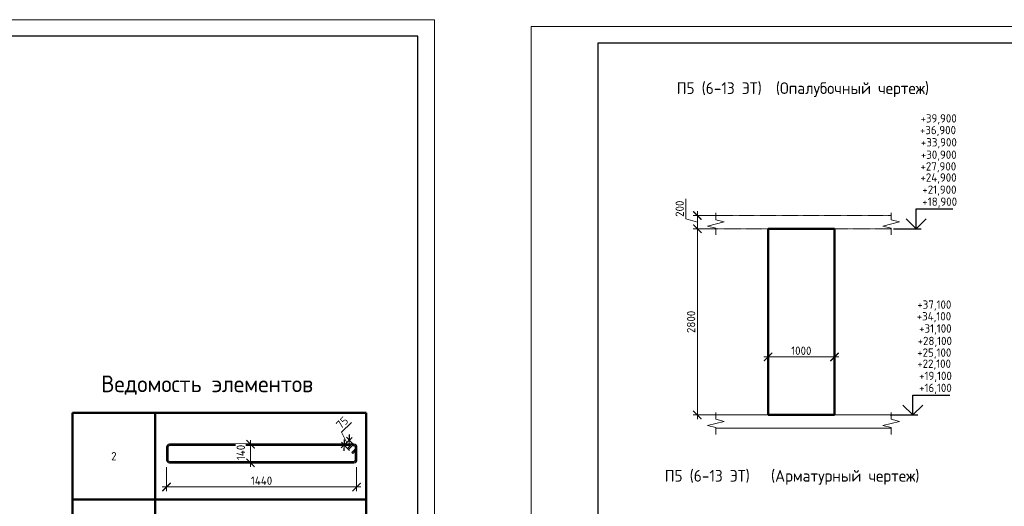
# Model space of a CAD drawing. Header units: millimetres. Extents: x 263826 to 1718326, y -423071 to 70137.
# Tile 315 of 486: x 617464 to 647094, y -250508 to -235873. Entities that reach past the tile are written whole.
import ezdxf

# ---------------------------------------------------------------- set-up
doc = ezdxf.new("R2010")
doc.units = ezdxf.units.MM
doc.linetypes.add('01 Штриховая _4 мм_', pattern=[6, 3.5, -2.5])
for name, color, linetype, lineweight in [('AF_Perekritie', 90, 'Continuous', 18), ('AF_Stena', 90, 'Continuous', 18), ('KR_Fundament', 253, 'Continuous', 18), ('Выноски', 20, 'Continuous', 20), ('РАЗМЕРЫ', 1, 'Continuous', 9), ('ТОНКИЕ', 7, 'Continuous', 9)]:
    doc.layers.add(name, color=color, linetype=linetype, lineweight=lineweight)
doc.layers.add('ТОЛСТЫЕ_ОСНОВНЫЕ', color=6, linetype='Continuous')
doc.styles.add('GOST 2.304', font='CS_Gost2304.shx')
doc.styles.add('GOST-2.304_Type-B', font='GOST_Common.ttf')
doc.dimstyles.new('мой 25', dxfattribs={"dimscale": 100, "dimtxt": 2.5, "dimasz": 2.5, "dimexe": 1.25, "dimexo": 0.625, "dimtad": 1, "dimdec": 0, "dimlfac": 0.5, "dimtxsty": 'GOST-2.304_Type-B', "dimblk": 'ARCHTICK', "dimcen": 2.5, "dimdle": 1.25, "dimaunit": 1, "dimadec": 1, "dimazin": 2, "dimtfac": 1, "dimtdec": 0, "dimtmove": 1, "dimatfit": 3, "dimfxl": 6, "dimfxlon": 1, "dimtfill": 1, "dimlwd": -1, "dimlwe": -1, "dimarcsym": 0})

# ---------------------------------------------------------------- blocks, each defined once
blk = doc.blocks.new('*T811')
at = {"layer": 'Выноски', "color": 0, "linetype": 'ByBlock', "lineweight": 50, "transparency": 16777216}
for p, q in [((0, 0), (8834, 0)), ((0, 0), (0, -4943)), ((2484, 0), (2484, -4943)), ((8834, 0), (8834, -4943)), ((0, -2606), (8834, -2606)), ((0, -4943), (8834, -4943))]:
    blk.add_line(p, q, dxfattribs=at)
at = {"layer": 'Выноски', "color": 0, "transparency": 16777216, "char_height": 250, "width": 2183.67, "attachment_point": 5, "style": 'GOST-2.304_Type-B'}
for s, insert in [('2', (1242, -1303)), ('3', (1242, -3774))]:
    blk.add_mtext(s, dxfattribs=dict(at, insert=insert))
blk = doc.blocks.new('*U46')
at = {"layer": 'ТОЛСТЫЕ_ОСНОВНЫЕ', "color": 6}
blk.add_lwpolyline([(20, 5), (415, 5), (415, 292), (20, 292)], close=True, dxfattribs=at)
at = {"layer": 'ТОНКИЕ'}
blk.add_lwpolyline([(0, 0), (420, 0), (420, 297), (0, 297)], close=True, dxfattribs=at)
blk = doc.blocks.new('_ArchTick')
at = {"color": 0, "linetype": 'ByBlock', "const_width": 0.15}
blk.add_lwpolyline([(-0.5, -0.5), (0.5, 0.5)], dxfattribs=at)
blk = doc.blocks.new('*D838')
at = {"layer": 'DEFPOINTS', "color": 0, "transparency": 16777216}
for p in [(641985, -243997), (639985, -244218), (641985, -246016)]:
    blk.add_point(p, dxfattribs=at)
at = {"layer": 'РАЗМЕРЫ', "color": 0, "linetype": 'Continuous', "transparency": 16777216}
for p, q in [((639985, -245416), (639985, -246141)), ((641985, -245416), (641985, -246141)), ((639860, -246016), (642110, -246016))]:
    blk.add_line(p, q, dxfattribs=at)
at = {"layer": 'РАЗМЕРЫ', "color": 0, "transparency": 16777216, "xscale": 250, "yscale": 250, "zscale": 250, "rotation": 180}
blk.add_blockref('_ArchTick', (639985, -246016), dxfattribs=at)
at = {"layer": 'РАЗМЕРЫ', "color": 0, "transparency": 16777216, "xscale": 250, "yscale": 250, "zscale": 250}
blk.add_blockref('_ArchTick', (641985, -246016), dxfattribs=at)
at = {"layer": 'РАЗМЕРЫ', "color": 0, "lineweight": 0, "transparency": 16777216, "insert": (640985, -245829), "char_height": 250, "attachment_point": 5, "style": 'GOST-2.304_Type-B', "bg_fill": 3, "box_fill_scale": 1.1, "bg_fill_color": 256, "bg_fill_true_color": 13158600, "bg_fill_transparency": 0}
blk.add_mtext('1000', dxfattribs=at)
blk = doc.blocks.new('*D859')
at = {"layer": 'DEFPOINTS', "color": 0, "transparency": 16777216}
for p in [(638775, -241761), (637856, -242161), (638775, -242161)]:
    blk.add_point(p, dxfattribs=at)
at = {"layer": 'РАЗМЕРЫ', "color": 0, "linetype": 'Continuous', "transparency": 16777216}
for p, q in [((637512, -241858), (637512, -241258)), ((638456, -241761), (637731, -241761)), ((637856, -241636), (637856, -242286)), ((637856, -241961), (637512, -241858)), ((638456, -242161), (637731, -242161))]:
    blk.add_line(p, q, dxfattribs=at)
at = {"layer": 'РАЗМЕРЫ', "color": 0, "transparency": 16777216, "xscale": 250, "yscale": 250, "zscale": 250}
for p, rotation in [((637856, -241761), 90), ((637856, -242161), 270)]:
    blk.add_blockref('_ArchTick', p, dxfattribs=dict(at, rotation=rotation))
at = {"layer": 'РАЗМЕРЫ', "color": 0, "lineweight": 0, "transparency": 16777216, "insert": (637325, -241558), "char_height": 250, "attachment_point": 5, "rotation": 90, "style": 'GOST-2.304_Type-B', "bg_fill": 3, "box_fill_scale": 1.1, "bg_fill_color": 256, "bg_fill_true_color": 13158600, "bg_fill_transparency": 0}
blk.add_mtext('200', dxfattribs=at)
blk = doc.blocks.new('*D862')
at = {"layer": 'DEFPOINTS', "color": 0, "transparency": 16777216}
for p in [(638775, -242161), (637856, -247761), (639334, -247761)]:
    blk.add_point(p, dxfattribs=at)
at = {"layer": 'РАЗМЕРЫ', "color": 0, "linetype": 'Continuous', "transparency": 16777216}
for p, q in [((637856, -242036), (637856, -247886)), ((638456, -242161), (637731, -242161)), ((638456, -247761), (637731, -247761))]:
    blk.add_line(p, q, dxfattribs=at)
at = {"layer": 'РАЗМЕРЫ', "color": 0, "transparency": 16777216, "xscale": 250, "yscale": 250, "zscale": 250}
for p, rotation in [((637856, -242161), 90), ((637856, -247761), 270)]:
    blk.add_blockref('_ArchTick', p, dxfattribs=dict(at, rotation=rotation))
at = {"layer": 'РАЗМЕРЫ', "color": 0, "lineweight": 0, "transparency": 16777216, "insert": (637668, -244961), "char_height": 250, "attachment_point": 5, "rotation": 90, "style": 'GOST-2.304_Type-B', "bg_fill": 3, "box_fill_scale": 1.1, "bg_fill_color": 256, "bg_fill_true_color": 13158600, "bg_fill_transparency": 0}
blk.add_mtext('2800', dxfattribs=at)
blk = doc.blocks.new('*D1654')
at = {"layer": 'DEFPOINTS', "color": 0, "lineweight": 0, "transparency": 16777216}
for p in [(621881, -248973), (627602, -249111), (621881, -249927)]:
    blk.add_point(p, dxfattribs=at)
at = {"layer": 'РАЗМЕРЫ', "color": 0, "linetype": 'Continuous', "transparency": 16777216}
for p, q in [((621881, -249327), (621881, -250052)), ((627602, -249327), (627602, -250052)), ((627727, -249927), (621756, -249927))]:
    blk.add_line(p, q, dxfattribs=at)
at = {"layer": 'РАЗМЕРЫ', "color": 0, "transparency": 16777216, "xscale": 250, "yscale": 250, "zscale": 250, "rotation": 180}
blk.add_blockref('_ArchTick', (621881, -249927), dxfattribs=at)
at = {"layer": 'РАЗМЕРЫ', "color": 0, "transparency": 16777216, "xscale": 250, "yscale": 250, "zscale": 250}
blk.add_blockref('_ArchTick', (627602, -249927), dxfattribs=at)
at = {"layer": 'РАЗМЕРЫ', "color": 0, "lineweight": 0, "transparency": 16777216, "insert": (624742, -249739), "char_height": 250, "attachment_point": 5, "style": 'GOST-2.304_Type-B', "bg_fill": 3, "box_fill_scale": 1.1, "bg_fill_color": 256, "bg_fill_true_color": 13158600, "bg_fill_transparency": 0}
blk.add_mtext('1440', dxfattribs=at)
blk = doc.blocks.new('*U1650')
at = {"color": 0, "linetype": 'ByBlock', "lineweight": -2}
for p, q in [((108.4, 1437.4), (12.5, 1437.4)), ((108.4, 1427.4), (12.5, 1427.4)), ((53.8, 1398.3), (28.3, 1423.8)), ((38.8, 1427.4), (60.9, 1405.4)), ((-10, 1414.9), (-10, 12.5)), ((-10, 1407.9), (-10, 1414.9)), ((22, 1366.6), (-3.4, 1392)), ((0, 1407.9), (0, 1414.9)), ((0, 1388.6), (0, 12.5)), ((3.7, 1399.1), (29.1, 1373.6)), ((29.1, 1373.6), (22, 1366.6)), ((60.9, 1405.4), (53.8, 1398.3)), ((120.9, 12.5), (120.9, 1414.9)), ((130.9, 12.5), (130.9, 1414.9)), ((12.5, 0), (108.4, 0)), ((12.5, -10), (108.4, -10))]:
    blk.add_line(p, q, dxfattribs=at)
for centre, radius, start, end in [((12.5, 1414.9), 22.5, 90, 180), ((12.5, 1414.9), 12.5, 90, 180), ((19.5, 1414.9), 12.5, 45, 90), ((108.4, 1414.9), 22.5, 0, 90), ((108.4, 1414.9), 12.5, 0, 90), ((12.5, 1407.9), 22.5, 180, 225), ((12.5, 1407.9), 12.5, 180, 225), ((12.5, 12.5), 22.5, 180, 270), ((12.5, 12.5), 12.5, 180, 270), ((108.4, 12.5), 12.5, 270, 0), ((108.4, 12.5), 22.5, 270, 0)]:
    blk.add_arc(centre, radius, start, end, dxfattribs=at)
at = {"style": 'GOST 2.304', "oblique": 15, "flags": 9}
for tag, p in [('ДИАМЕТР', (-52.8, -63)), ('КЛАСС', (-53, -68.7)), ('ДЛИНА', (-52.5, -73.8)), ('ПОЗИЦИЯ', (-52.3, -58)), ('МАССА', (-52.3, -78.3))]:
    blk.add_attdef(tag, p, '', height=2.5, dxfattribs=at)
blk = doc.blocks.new('*D1655')
at = {"layer": 'DEFPOINTS', "color": 0, "lineweight": 0, "transparency": 16777216}
for p in [(624410, -248641), (625920, -248641), (625574, -249200)]:
    blk.add_point(p, dxfattribs=at)
at = {"layer": 'РАЗМЕРЫ', "color": 0, "linetype": 'Continuous', "transparency": 16777216}
for p, q in [((624410, -249325), (624410, -248516)), ((625010, -248641), (624285, -248641)), ((625010, -249200), (624285, -249200))]:
    blk.add_line(p, q, dxfattribs=at)
at = {"layer": 'РАЗМЕРЫ', "color": 0, "lineweight": 0, "transparency": 16777216, "insert": (624118, -248889), "char_height": 250, "attachment_point": 5, "rotation": 90, "style": 'GOST-2.304_Type-B', "bg_fill": 3, "box_fill_scale": 1.1, "bg_fill_color": 256, "bg_fill_true_color": 13158600, "bg_fill_transparency": 0}
blk.add_mtext('140', dxfattribs=at)
at = {"layer": 'РАЗМЕРЫ', "color": 0, "transparency": 16777216, "xscale": 250, "yscale": 250, "zscale": 250}
for p, rotation in [((624410, -248641), 90), ((624410, -249200), 270)]:
    blk.add_blockref('_ArchTick', p, dxfattribs=dict(at, rotation=rotation))
blk = doc.blocks.new('*D1707')
at = {"layer": 'DEFPOINTS', "color": 0, "lineweight": 0, "transparency": 16777216}
for p in [(627381, -248523), (627429, -248878), (627581, -248734)]:
    blk.add_point(p, dxfattribs=at)
at = {"layer": 'РАЗМЕРЫ', "color": 0, "linetype": 'Continuous', "transparency": 16777216}
for p, q in [((627143, -248275), (627450, -247983)), ((627305, -248595), (627143, -248275)), ((627139, -248753), (627472, -248437)), ((627386, -248832), (627143, -248577)), ((627538, -248688), (627295, -248433))]:
    blk.add_line(p, q, dxfattribs=at)
at = {"layer": 'РАЗМЕРЫ', "color": 0, "transparency": 16777216, "xscale": 250, "yscale": 250, "zscale": 250}
for p, rotation in [((627229, -248667), 223.5387359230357), ((627381, -248523), 43.53873592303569)]:
    blk.add_blockref('_ArchTick', p, dxfattribs=dict(at, rotation=rotation))
at = {"layer": 'РАЗМЕРЫ', "color": 0, "transparency": 16777216, "insert": (627168, -247993), "char_height": 250, "attachment_point": 5, "rotation": 43.5387, "style": 'GOST-2.304_Type-B', "bg_fill": 3, "box_fill_scale": 1.1, "bg_fill_color": 256, "bg_fill_true_color": 13158600, "bg_fill_transparency": 0}
blk.add_mtext('75', dxfattribs=at)

msp = doc.modelspace()

# ---------------------------------------------------------------- linework, layer by layer
at = {"elevation": 3100}
for points in [[(644441.00919, -241561.31757), (645546.28394, -241561.31757)], [(644441.00919, -242161.31757), (644441.00919, -241561.31757)], [(644741.00919, -241861.31757), (644441.00919, -242161.31757), (644141.00919, -241861.31757)], [(643756.44243, -242161.31757), (644591.00919, -242161.31757)], [(644344.25993, -247161.31757), (645449.53468, -247161.31757)], [(644344.25993, -247761.31757), (644344.25993, -247161.31757)], [(644644.25993, -247461.31757), (644344.25993, -247761.31757), (644044.25993, -247461.31757)], [(643659.69317, -247761.31757), (644494.25993, -247761.31757)]]:
    msp.add_lwpolyline(points, dxfattribs=at)
at = {"layer": 'AF_Perekritie', "linetype": '01 Штриховая _4 мм_', "lineweight": 9}
for p, q in [((643605.24172, -241761.31757, 3100), (638414.41276, -241761.31757, 3100)), ((643605.34094, -241761.31757, 3100), (643686.69731, -241761.31757, 3100)), ((638414.41276, -242161.31757, 3100), (643605.24172, -242161.31757, 3100)), ((643686.69731, -242161.31757, 3100), (643605.34094, -242161.31757, 3100)), ((643605.34094, -247761.31757, 3100), (643686.69731, -247761.31757, 3100)), ((643686.69731, -248161.31757, 3100), (643605.34094, -248161.31757, 3100))]:
    msp.add_line(p, q, dxfattribs=at)
at = {"layer": 'AF_Stena', "lineweight": 50}
for p, q in [((641985.19183, -242161.31757, 3100), (639985.19183, -242161.31757, 3100)), ((639985.19183, -242161.31757, 3100), (639985.19183, -247761.31757, 3100)), ((641985.19183, -247761.31757, 3100), (641985.19183, -242161.31757, 3100)), ((639985.19183, -247761.31757, 3100), (641985.19183, -247761.31757, 3100))]:
    msp.add_line(p, q, dxfattribs=at)
at = {"layer": 'AF_Stena', "lineweight": 20, "elevation": 3100}
for points in [[(638414.41276, -241836.31757), (638414.41276, -241686.31757)], [(643686.69731, -241836.31757), (643686.69731, -241686.31757)], [(638664.41276, -241953.81777), (638164.41276, -242078.81777)], [(638414.41276, -241836.31757), (638414.41276, -241891.31777)], [(638414.41276, -241891.31777), (638664.41276, -241953.81777)], [(643936.69731, -241953.81777), (643436.69731, -242078.81777)], [(643686.69731, -241836.31757), (643686.69731, -241891.31777)], [(643686.69731, -241891.31777), (643936.69731, -241953.81777)], [(638164.41276, -242078.81777), (638414.41276, -242141.31777)], [(638414.41276, -242141.31777), (638414.41276, -242196.31797)], [(638414.41276, -242196.31797), (638414.41276, -242346.31797)], [(643436.69731, -242078.81777), (643686.69731, -242141.31777)], [(643686.69731, -242141.31777), (643686.69731, -242196.31797)], [(643686.69731, -242196.31797), (643686.69731, -242346.31797)], [(643686.69731, -247836.31757), (643686.69731, -247686.31757)], [(643936.69731, -247953.81777), (643436.69731, -248078.81777)], [(643686.69731, -247836.31757), (643686.69731, -247891.31777)], [(643686.69731, -247891.31777), (643936.69731, -247953.81777)], [(638164.41276, -248078.81777), (638414.41276, -248141.31777)], [(638414.41276, -248141.31777), (638414.41276, -248196.31797)], [(638414.41276, -248196.31797), (638414.41276, -248346.31797)], [(643436.69731, -248078.81777), (643686.69731, -248141.31777)], [(643686.69731, -248141.31777), (643686.69731, -248196.31797)], [(643686.69731, -248196.31797), (643686.69731, -248346.31797)]]:
    msp.add_lwpolyline(points, dxfattribs=at)
at = {"layer": 'KR_Fundament', "lineweight": 9}
for p, q in [((643686.69731, -247761.31757, 3100), (638414.41276, -247761.31757, 3100)), ((638414.41276, -248161.31757, 3100), (643605.24172, -248161.31757, 3100))]:
    msp.add_line(p, q, dxfattribs=at)

# ---------------------------------------------------------------- block references
at = {"xscale": 100, "yscale": 100, "zscale": 100}
msp.add_blockref('*U46', (587946.49922, -265573.15111, 3100), dxfattribs=at)
msp.add_blockref('*T811', (619057.065, -247699.2702, 3100))

# ---------------------------------------------------------------- texts
at = {"style": 'GOST-2.304_Type-B'}
for s, p in [('+39,900', (644572.64329, -238966.38031, 3100)), ('+36,900', (644553.76156, -239317.76638, 3100)), ('+33,900', (644583.60468, -239685.1242, 3100)), ('+30,900', (644582.08416, -240058.96055, 3100)), ('+27,900', (644570.28369, -240409.67668, 3100)), ('+24,900', (644570.28369, -240744.40316, 3100)), ('+21,900', (644626.92766, -241109.38114, 3100)), ('+18,900', (644626.92766, -241471.31757, 3100)), ('+37,100', (644475.89403, -244566.38031, 3100)), ('+34,100', (644457.0123, -244917.76638, 3100)), ('+31,100', (644530.1784, -245285.1242, 3100)), ('+28,100', (644485.3349, -245658.96055, 3100)), ('+25,100', (644473.53444, -246009.67668, 3100)), ('+22,100', (644473.53444, -246344.40316, 3100)), ('+19,100', (644530.1784, -246709.38114, 3100)), ('+16,100', (644530.1784, -247071.31757, 3100))]:
    msp.add_text(s, height=249.999994, dxfattribs=at).set_placement(p)
at = {"layer": 'РАЗМЕРЫ', "attachment_point": 5, "style": 'GOST-2.304_Type-B'}
for s, width, gutter_width, insert, char_height in [('П5 (6-13 ЭТ)  (Опалубочный чертеж)', 9816.0881275, 625, (641032.11727, -237979.82654, 3100), 350), ('{\\C0;Ведомость элементов}', 15225.2271462, 15, (623103.70414, -246865.25912, 3100), 500), ('П5 (6-13 ЭТ)   (Арматурный чертеж)', 10326.6934546, 625, (640706.35244, -249638.69542, 3100), 350)]:
    msp.add_mtext_dynamic_manual_height_columns(s, width=width, gutter_width=gutter_width, heights=[0], dxfattribs=dict(at, insert=insert, char_height=char_height))

# ---------------------------------------------------------------- next in the draw order: dimensions: what is measured, and where the dimension line sits
at = {"layer": 'РАЗМЕРЫ', "color": 146, "lineweight": 0}
dim = msp.add_linear_dim(base=(637855.91536, -242161.31757, 3100), p1=(638774.8827, -241761.31757, 3100), p2=(638774.8827, -242161.31757, 3100), angle=90, dimstyle='мой 25', dxfattribs=at)
dim.commit()
dim.dimension.update_dxf_attribs({"geometry": '*D859', "text_midpoint": (637324.66536, -241795.69257, 3100)})
at = {"layer": 'РАЗМЕРЫ', "color": 146, "lineweight": 0, "true_color": 0x006272}
dim = msp.add_linear_dim(base=(641985.19183, -246016.08907, 3100), p1=(639985.19183, -244218.02582, 3100), p2=(641985.19183, -243997.49962, 3100), dimstyle='мой 25', dxfattribs=at)
dim.commit()
dim.dimension.update_dxf_attribs({"geometry": '*D838', "text_midpoint": (640985.19183, -245828.58907, 3100)})
dim = msp.add_linear_dim(base=(621881.04316, -249926.98081, 3100), p1=(627602.17346, -249111.38334, 3100), p2=(621881.04316, -248972.63116, 3100), text='1440', dimstyle='мой 25', override={"dimlfac": 0.25}, dxfattribs=at)
dim.commit()
dim.dimension.update_dxf_attribs({"geometry": '*D1654', "text_midpoint": (624741.60831, -249739.48081, 3100)})

# ---------------------------------------------------------------- next in the draw order: block references
at = {"xscale": 100, "yscale": 100, "zscale": 100}
msp.add_blockref('*U46', (632858.89283, -265774.11739, 3100), dxfattribs=at)
at = {"lineweight": 30, "xscale": 3.959999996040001, "yscale": 3.959999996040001, "zscale": 3.959999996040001, "rotation": 269.9999999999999}
msp.add_blockref('*U1650', (621920.64316, -248680.45009, 3100), dxfattribs=at)

# ---------------------------------------------------------------- next in the draw order: dimensions: what is measured, and where the dimension line sits
at = {"layer": 'РАЗМЕРЫ', "color": 146, "lineweight": 0}
dim = msp.add_linear_dim(base=(637855.91536, -247761.31757, 3100), p1=(638774.8827, -242161.31757, 3100), p2=(639333.55589, -247761.31757, 3100), angle=90, dimstyle='мой 25', dxfattribs=at)
dim.commit()
dim.dimension.update_dxf_attribs({"geometry": '*D862', "text_midpoint": (637668.41536, -244961.31757, 3100)})
at = {"layer": 'РАЗМЕРЫ', "color": 146, "true_color": 0x006272}
dim = msp.add_aligned_dim(p1=(627429.39011, -248877.73817), p2=(627581.02045, -248733.65139), distance=290.31811, text='75', dimstyle='мой 25', override={"dimlfac": 0.25}, dxfattribs=at)
dim.commit()
dim.dimension.update_dxf_attribs({"geometry": '*D1707', "text_midpoint": (627059.33536, -248096.04288)})
at = {"layer": 'РАЗМЕРЫ', "color": 146, "lineweight": 0, "true_color": 0x006272}
dim = msp.add_linear_dim(base=(624410.22904, -248640.85009, 3100), p1=(625574.1767, -249200.24171, 3100), p2=(625919.91381, -248640.85009, 3100), angle=90, dimstyle='мой 25', override={"dimlfac": 0.25}, dxfattribs=at)
dim.commit()
dim.dimension.update_dxf_attribs({"geometry": '*D1655', "text_midpoint": (624305.06474, -248888.99661, 3100), "dimtype": 160})

# ---------------------------------------------------------------- next in the draw order: linework, layer by layer
at = {"layer": 'AF_Stena', "lineweight": 20, "elevation": 3100}
for points in [[(638414.41276, -247836.31757), (638414.41276, -247686.31757)], [(638664.41276, -247953.81777), (638164.41276, -248078.81777)], [(638414.41276, -247836.31757), (638414.41276, -247891.31777)], [(638414.41276, -247891.31777), (638664.41276, -247953.81777)]]:
    msp.add_lwpolyline(points, dxfattribs=at)
at = {"layer": 'KR_Fundament', "lineweight": 9}
msp.add_line((643605.24172, -247761.31757, 3100), (638414.41276, -247761.31757, 3100), dxfattribs=at)

doc.saveas('drawing.dxf')
